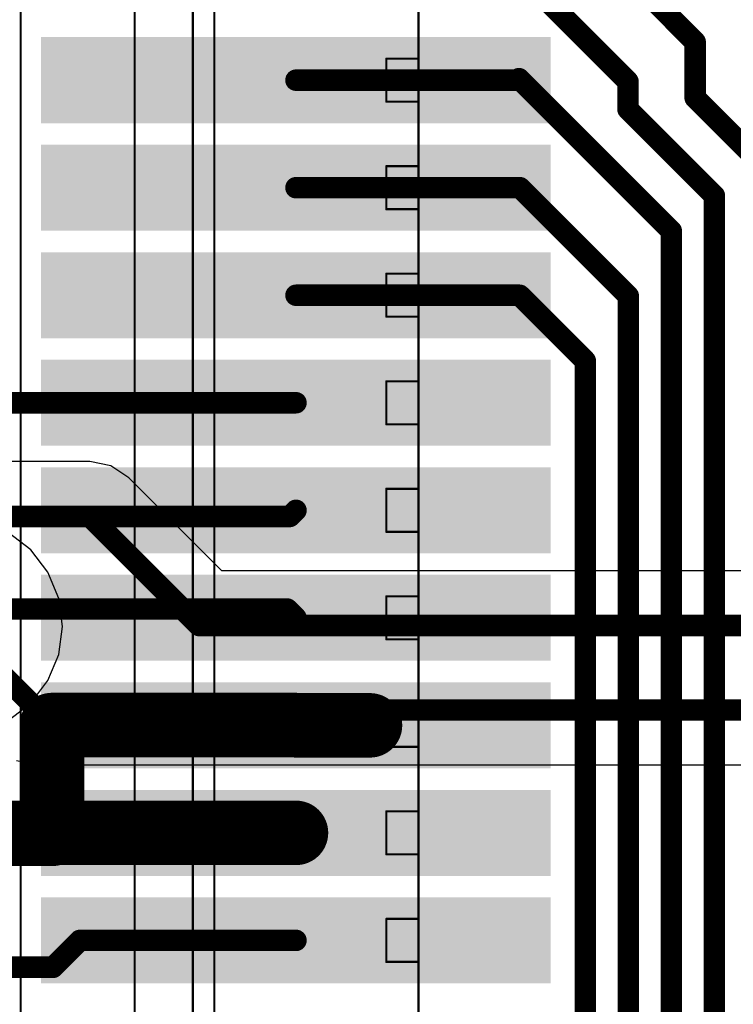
# Model space of a CAD drawing. Header units: millimetres. Extents: x 138 to 555, y 26 to 334.
# Tile 529 of 656: x 290.67 to 293.98, y 211.96 to 216.54. Entities that reach past the tile are written whole.
import ezdxf

# ---------------------------------------------------------------- set-up
doc = ezdxf.new("R2010")
doc.units = ezdxf.units.MM
for name, color, linetype in [('BottomLayer', 5, 'Continuous'), ('Mechanical20', 56, 'Continuous'), ('Mechanical27', 56, 'Continuous'), ('MidLayer1', 16, 'Continuous'), ('MidLayer2', 76, 'Continuous'), ('MidLayer3', 90, 'Continuous'), ('MidLayer4', 156, 'Continuous'), ('TopLayer', 1, 'Continuous'), ('TopPaste', 8, 'Continuous'), ('TopSolder', 216, 'Continuous')]:
    doc.layers.add(name, color=color, linetype=linetype)

# ---------------------------------------------------------------- blocks, each defined once
blk = doc.blocks.new('CON_SAMTEC_QSH_060_01_L_D_A_944')
at = {"layer": 'Mechanical20', "const_width": 0.00999998}
blk.add_lwpolyline([(20.84999894, -4.14999932), (-20.84999894, -4.14999932)], dxfattribs=at)
at = {"layer": 'Mechanical27', "const_width": 0.00999998}
for points in [[(17.99999956, -2.30000048), (2.00000108, -2.30000048)], [(9.34999908, -2.30000048), (9.14999948, -2.30000048)], [(9.14999948, -2.45000018), (9.14999948, -2.30000048)], [(9.34999908, -2.45000018), (9.34999908, -2.30000048)], [(9.85000062, -2.30000048), (9.65000102, -2.30000048)], [(9.65000102, -2.45000018), (9.65000102, -2.30000048)], [(9.85000062, -2.45000018), (9.85000062, -2.30000048)], [(10.34999962, -2.30000048), (10.15000002, -2.30000048)], [(10.15000002, -2.45000018), (10.15000002, -2.30000048)], [(10.34999962, -2.45000018), (10.34999962, -2.30000048)], [(10.85000116, -2.30000048), (10.64999902, -2.30000048)], [(10.64999902, -2.45000018), (10.64999902, -2.30000048)], [(10.85000116, -2.45000018), (10.85000116, -2.30000048)], [(11.35000016, -2.30000048), (11.15000056, -2.30000048)], [(11.15000056, -2.45000018), (11.15000056, -2.30000048)], [(11.35000016, -2.45000018), (11.35000016, -2.30000048)], [(11.84999916, -2.30000048), (11.64999956, -2.30000048)], [(11.64999956, -2.45000018), (11.64999956, -2.30000048)], [(11.84999916, -2.45000018), (11.84999916, -2.30000048)], [(12.3500007, -2.30000048), (12.1500011, -2.30000048)], [(12.1500011, -2.45000018), (12.1500011, -2.30000048)], [(12.3500007, -2.45000018), (12.3500007, -2.30000048)], [(12.8499997, -2.30000048), (12.6500001, -2.30000048)], [(12.6500001, -2.45000018), (12.6500001, -2.30000048)], [(12.8499997, -2.45000018), (12.8499997, -2.30000048)], [(13.35000124, -2.30000048), (13.1499991, -2.30000048)], [(13.1499991, -2.45000018), (13.1499991, -2.30000048)], [(13.35000124, -2.45000018), (13.35000124, -2.30000048)], [(9.34999908, -2.45000018), (9.14999948, -2.45000018)], [(9.85000062, -2.45000018), (9.65000102, -2.45000018)], [(10.34999962, -2.45000018), (10.15000002, -2.45000018)], [(10.85000116, -2.45000018), (10.64999902, -2.45000018)], [(11.35000016, -2.45000018), (11.15000056, -2.45000018)], [(11.84999916, -2.45000018), (11.64999956, -2.45000018)], [(12.3500007, -2.45000018), (12.1500011, -2.45000018)], [(12.8499997, -2.45000018), (12.6500001, -2.45000018)], [(13.35000124, -2.45000018), (13.1499991, -2.45000018)], [(20.34999994, -3.25000112), (-20.34999994, -3.25000112)], [(20.44999974, -3.35000092), (-20.44999974, -3.35000092)], [(20.63500064, -3.62000038), (-20.63500064, -3.62000038)]]:
    blk.add_lwpolyline(points, dxfattribs=at)
at = {"layer": 'Mechanical27', "const_width": 0.00499872}
for points in [[(9.14750012, -2.30000048, 1), (9.15249884, -2.30000048, 1)], [(9.14750012, -2.30000048, 1), (9.15249884, -2.30000048, 1)], [(9.34749972, -2.30000048, 1), (9.35249844, -2.30000048, 1)], [(9.34749972, -2.30000048, 1), (9.35249844, -2.30000048, 1)], [(9.64750166, -2.30000048, 1), (9.65250038, -2.30000048, 1)], [(9.64750166, -2.30000048, 1), (9.65250038, -2.30000048, 1)], [(9.84750126, -2.30000048, 1), (9.85249998, -2.30000048, 1)], [(9.84750126, -2.30000048, 1), (9.85249998, -2.30000048, 1)], [(10.14750066, -2.30000048, 1), (10.15249938, -2.30000048, 1)], [(10.14750066, -2.30000048, 1), (10.15249938, -2.30000048, 1)], [(10.34750026, -2.30000048, 1), (10.35249898, -2.30000048, 1)], [(10.34750026, -2.30000048, 1), (10.35249898, -2.30000048, 1)], [(10.64749966, -2.30000048, 1), (10.65249838, -2.30000048, 1)], [(10.64749966, -2.30000048, 1), (10.65249838, -2.30000048, 1)], [(10.8475018, -2.30000048, 1), (10.85250052, -2.30000048, 1)], [(10.8475018, -2.30000048, 1), (10.85250052, -2.30000048, 1)], [(11.1475012, -2.30000048, 1), (11.15249992, -2.30000048, 1)], [(11.1475012, -2.30000048, 1), (11.15249992, -2.30000048, 1)], [(11.3475008, -2.30000048, 1), (11.35249952, -2.30000048, 1)], [(11.3475008, -2.30000048, 1), (11.35249952, -2.30000048, 1)], [(11.6475002, -2.30000048, 1), (11.65249892, -2.30000048, 1)], [(11.6475002, -2.30000048, 1), (11.65249892, -2.30000048, 1)], [(11.8474998, -2.30000048, 1), (11.85249852, -2.30000048, 1)], [(11.8474998, -2.30000048, 1), (11.85249852, -2.30000048, 1)], [(12.14750174, -2.30000048, 1), (12.15250046, -2.30000048, 1)], [(12.14750174, -2.30000048, 1), (12.15250046, -2.30000048, 1)], [(12.34750134, -2.30000048, 1), (12.35250006, -2.30000048, 1)], [(12.34750134, -2.30000048, 1), (12.35250006, -2.30000048, 1)], [(12.64750074, -2.30000048, 1), (12.65249946, -2.30000048, 1)], [(12.64750074, -2.30000048, 1), (12.65249946, -2.30000048, 1)], [(12.84750034, -2.30000048, 1), (12.85249906, -2.30000048, 1)], [(12.84750034, -2.30000048, 1), (12.85249906, -2.30000048, 1)], [(13.14749974, -2.30000048, 1), (13.15249846, -2.30000048, 1)], [(13.14749974, -2.30000048, 1), (13.15249846, -2.30000048, 1)], [(13.34750188, -2.30000048, 1), (13.3525006, -2.30000048, 1)], [(13.34750188, -2.30000048, 1), (13.3525006, -2.30000048, 1)], [(9.14750012, -2.45000018, 1), (9.15249884, -2.45000018, 1)], [(9.14750012, -2.45000018, 1), (9.15249884, -2.45000018, 1)], [(9.34749972, -2.45000018, 1), (9.35249844, -2.45000018, 1)], [(9.34749972, -2.45000018, 1), (9.35249844, -2.45000018, 1)], [(9.64750166, -2.45000018, 1), (9.65250038, -2.45000018, 1)], [(9.64750166, -2.45000018, 1), (9.65250038, -2.45000018, 1)], [(9.84750126, -2.45000018, 1), (9.85249998, -2.45000018, 1)], [(9.84750126, -2.45000018, 1), (9.85249998, -2.45000018, 1)], [(10.14750066, -2.45000018, 1), (10.15249938, -2.45000018, 1)], [(10.14750066, -2.45000018, 1), (10.15249938, -2.45000018, 1)], [(10.34750026, -2.45000018, 1), (10.35249898, -2.45000018, 1)], [(10.34750026, -2.45000018, 1), (10.35249898, -2.45000018, 1)], [(10.64749966, -2.45000018, 1), (10.65249838, -2.45000018, 1)], [(10.64749966, -2.45000018, 1), (10.65249838, -2.45000018, 1)], [(10.8475018, -2.45000018, 1), (10.85250052, -2.45000018, 1)], [(10.8475018, -2.45000018, 1), (10.85250052, -2.45000018, 1)], [(11.1475012, -2.45000018, 1), (11.15249992, -2.45000018, 1)], [(11.1475012, -2.45000018, 1), (11.15249992, -2.45000018, 1)], [(11.3475008, -2.45000018, 1), (11.35249952, -2.45000018, 1)], [(11.3475008, -2.45000018, 1), (11.35249952, -2.45000018, 1)], [(11.6475002, -2.45000018, 1), (11.65249892, -2.45000018, 1)], [(11.6475002, -2.45000018, 1), (11.65249892, -2.45000018, 1)], [(11.8474998, -2.45000018, 1), (11.85249852, -2.45000018, 1)], [(11.8474998, -2.45000018, 1), (11.85249852, -2.45000018, 1)], [(12.14750174, -2.45000018, 1), (12.15250046, -2.45000018, 1)], [(12.14750174, -2.45000018, 1), (12.15250046, -2.45000018, 1)], [(12.34750134, -2.45000018, 1), (12.35250006, -2.45000018, 1)], [(12.34750134, -2.45000018, 1), (12.35250006, -2.45000018, 1)], [(12.64750074, -2.45000018, 1), (12.65249946, -2.45000018, 1)], [(12.64750074, -2.45000018, 1), (12.65249946, -2.45000018, 1)], [(12.84750034, -2.45000018, 1), (12.85249906, -2.45000018, 1)], [(12.84750034, -2.45000018, 1), (12.85249906, -2.45000018, 1)], [(13.14749974, -2.45000018, 1), (13.15249846, -2.45000018, 1)], [(13.14749974, -2.45000018, 1), (13.15249846, -2.45000018, 1)], [(13.34750188, -2.45000018, 1), (13.3525006, -2.45000018, 1)], [(13.34750188, -2.45000018, 1), (13.3525006, -2.45000018, 1)]]:
    blk.add_lwpolyline(points, format="xyb", close=True, dxfattribs=at)
at = {"layer": 'TopLayer'}
for points in [[(9.39999898, -4.00499834), (9.39999898, -1.73500034), (9.099999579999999, -4.00499834), (9.099999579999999, -1.73500034)], [(9.900000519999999, -4.00499834), (9.900000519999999, -1.73500034), (9.60000112, -4.00499834), (9.60000112, -1.73500034)], [(10.39999952, -4.00499834), (10.39999952, -1.73500034), (10.10000012, -4.00499834), (10.10000012, -1.73500034)], [(10.89999852, -4.00499834), (10.89999852, -1.73500034), (10.59999912, -4.00499834), (10.59999912, -1.73500034)], [(11.40000006, -4.00499834), (11.40000006, -1.73500034), (11.10000066, -4.00499834), (11.10000066, -1.73500034)], [(11.89999906, -4.00499834), (11.89999906, -1.73500034), (11.59999966, -4.00499834), (11.59999966, -1.73500034)], [(12.4000006, -4.00499834), (12.4000006, -1.73500034), (12.1000012, -4.00499834), (12.1000012, -1.73500034)], [(12.8999996, -4.00499834), (12.8999996, -1.73500034), (12.6000002, -4.00499834), (12.6000002, -1.73500034)], [(13.3999986, -4.00499834), (13.3999986, -1.73500034), (13.0999992, -4.00499834), (13.0999992, -1.73500034)]]:
    blk.add_solid(points, dxfattribs=at)
at = {"layer": 'TopPaste'}
for points in [[(9.39999898, -4.00499834), (9.39999898, -1.73500034), (9.099999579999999, -4.00499834), (9.099999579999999, -1.73500034)], [(9.900000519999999, -4.00499834), (9.900000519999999, -1.73500034), (9.60000112, -4.00499834), (9.60000112, -1.73500034)], [(10.39999952, -4.00499834), (10.39999952, -1.73500034), (10.10000012, -4.00499834), (10.10000012, -1.73500034)], [(10.89999852, -4.00499834), (10.89999852, -1.73500034), (10.59999912, -4.00499834), (10.59999912, -1.73500034)], [(11.40000006, -4.00499834), (11.40000006, -1.73500034), (11.10000066, -4.00499834), (11.10000066, -1.73500034)], [(11.89999906, -4.00499834), (11.89999906, -1.73500034), (11.59999966, -4.00499834), (11.59999966, -1.73500034)], [(12.4000006, -4.00499834), (12.4000006, -1.73500034), (12.1000012, -4.00499834), (12.1000012, -1.73500034)], [(12.8999996, -4.00499834), (12.8999996, -1.73500034), (12.6000002, -4.00499834), (12.6000002, -1.73500034)], [(13.3999986, -4.00499834), (13.3999986, -1.73500034), (13.0999992, -4.00499834), (13.0999992, -1.73500034)]]:
    blk.add_solid(points, dxfattribs=at)
at = {"layer": 'TopSolder'}
for points in [[(9.449998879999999, -4.05499824), (9.449998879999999, -1.68500044), (9.049999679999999, -4.05499824), (9.049999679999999, -1.68500044)], [(9.95000042, -4.05499824), (9.95000042, -1.68500044), (9.550001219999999, -4.05499824), (9.550001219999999, -1.68500044)], [(10.44999942, -4.05499824), (10.44999942, -1.68500044), (10.05000022, -4.05499824), (10.05000022, -1.68500044)], [(10.94999842, -4.05499824), (10.94999842, -1.68500044), (10.54999922, -4.05499824), (10.54999922, -1.68500044)], [(11.44999996, -4.05499824), (11.44999996, -1.68500044), (11.05000076, -4.05499824), (11.05000076, -1.68500044)], [(11.94999896, -4.05499824), (11.94999896, -1.68500044), (11.54999976, -4.05499824), (11.54999976, -1.68500044)], [(12.4500005, -4.05499824), (12.4500005, -1.68500044), (12.0500013, -4.05499824), (12.0500013, -1.68500044)], [(12.9499995, -4.05499824), (12.9499995, -1.68500044), (12.5500003, -4.05499824), (12.5500003, -1.68500044)], [(13.4499985, -4.05499824), (13.4499985, -1.68500044), (13.0499993, -4.05499824), (13.0499993, -1.68500044)]]:
    blk.add_solid(points, dxfattribs=at)

msp = doc.modelspace()

# ---------------------------------------------------------------- linework, layer by layer
at = {"layer": 'BottomLayer'}
for p, q in [((290.99256508, 214.4834928), (289.77715476, 214.4834928)), ((291.09011124, 214.46408974), (290.99256508, 214.4834928)), ((291.17280348, 214.40883458), (291.09011124, 214.46408974)), ((291.60536802, 213.97627258), (291.17280348, 214.40883458)), ((300.093507, 213.97627258), (291.60536802, 213.97627258)), ((290.65149388, 213.09331016), (290.74904004, 213.0739071)), ((290.74904004, 213.0739071), (300.13555416, 213.0739071))]:
    msp.add_line(p, q, dxfattribs=at)
at = {"layer": 'BottomLayer', "const_width": 0.0999998}
for points in [[(289.34250742, 214.22859618), (290.99256508, 214.22859618)], [(290.99256508, 214.22859618), (291.4997853, 213.72137596)], [(290.3604556, 213.71738816), (290.74904004, 213.32880372)], [(291.4997853, 213.72137596), (300.19908718, 213.72137596)], [(290.74904004, 213.32880372), (300.30714386, 213.32880372)]]:
    msp.add_lwpolyline(points, dxfattribs=at)
at = {"layer": 'BottomLayer', "const_width": 0.0499999}
for points in [[(290.9675664, 214.22859618, 1), (291.01756376, 214.22859618, 1)], [(290.9675664, 214.22859618, 1), (291.01756376, 214.22859618, 1)], [(291.47478662, 213.72137596, 1), (291.52478398, 213.72137596, 1)], [(291.47478662, 213.72137596, 1), (291.52478398, 213.72137596, 1)], [(290.72404136, 213.32880372, 1), (290.77403872, 213.32880372, 1)], [(290.72404136, 213.32880372, 1), (290.77403872, 213.32880372, 1)]]:
    msp.add_lwpolyline(points, format="xyb", close=True, dxfattribs=at)
at = {"layer": 'MidLayer1'}
for p, q in [((290.7170589, 214.07399146), (290.61261156, 214.15413608)), ((290.79720352, 213.96954412), (290.7170589, 214.07399146)), ((290.84758696, 213.84791368), (290.79720352, 213.96954412)), ((290.86477006, 213.71738816), (290.84758696, 213.84791368)), ((290.84758696, 213.58686264), (290.86477006, 213.71738816)), ((290.79720352, 213.4652322), (290.84758696, 213.58686264)), ((290.7170589, 213.36078486), (290.79720352, 213.4652322)), ((290.61261156, 213.28064024), (290.7170589, 213.36078486))]:
    msp.add_line(p, q, dxfattribs=at)
at = {"layer": 'MidLayer2'}
for p, q in [((290.7170589, 214.07399146), (290.61261156, 214.15413608)), ((290.79720352, 213.96954412), (290.7170589, 214.07399146)), ((290.84758696, 213.84791368), (290.79720352, 213.96954412)), ((290.86477006, 213.71738816), (290.84758696, 213.84791368)), ((290.84758696, 213.58686264), (290.86477006, 213.71738816)), ((290.79720352, 213.4652322), (290.84758696, 213.58686264)), ((290.7170589, 213.36078486), (290.79720352, 213.4652322)), ((290.61261156, 213.28064024), (290.7170589, 213.36078486))]:
    msp.add_line(p, q, dxfattribs=at)
at = {"layer": 'MidLayer3'}
for p, q in [((290.7170589, 214.07399146), (290.61261156, 214.15413608)), ((290.79720352, 213.96954412), (290.7170589, 214.07399146)), ((290.84758696, 213.84791368), (290.79720352, 213.96954412)), ((290.86477006, 213.71738816), (290.84758696, 213.84791368)), ((290.84758696, 213.58686264), (290.86477006, 213.71738816)), ((290.79720352, 213.4652322), (290.84758696, 213.58686264)), ((290.7170589, 213.36078486), (290.79720352, 213.4652322)), ((290.61261156, 213.28064024), (290.7170589, 213.36078486))]:
    msp.add_line(p, q, dxfattribs=at)
at = {"layer": 'MidLayer4'}
for p, q in [((290.7170589, 214.07399146), (290.61261156, 214.15413608)), ((290.79720352, 213.96954412), (290.7170589, 214.07399146)), ((290.84758696, 213.84791368), (290.79720352, 213.96954412)), ((290.86477006, 213.71738816), (290.84758696, 213.84791368)), ((290.84758696, 213.58686264), (290.86477006, 213.71738816)), ((290.79720352, 213.4652322), (290.84758696, 213.58686264)), ((290.7170589, 213.36078486), (290.79720352, 213.4652322)), ((290.61261156, 213.28064024), (290.7170589, 213.36078486))]:
    msp.add_line(p, q, dxfattribs=at)
at = {"layer": 'TopLayer'}
for points, const_width in [([(292.9844661, 217.25738616), (293.8066768, 216.43517546)], 0.0999998), ([(292.98838532, 216.75736176), (293.49413996, 216.25160712)], 0.0999998), ([(293.8066768, 216.1754122), (293.8066768, 216.43517546)], 0.0999998), ([(291.95046512, 216.25738816), (292.98731344, 216.25738816)], 0.0999998), ([(292.98731344, 216.25738816), (292.98731344, 216.26448492)], 0.0999998), ([(292.98731344, 216.26448492), (293.695755, 215.55604336)], 0.0999998), ([(293.49413996, 216.12266402), (293.49413996, 216.25160712)], 0.0999998), ([(293.8066768, 216.1754122), (294.0957542, 215.8863348)], 0.0999998), ([(293.49413996, 216.12266402), (293.8957546, 215.72104938)], 0.0999998), ([(291.95046512, 215.75736376), (292.99204292, 215.75736376)], 0.0999998), ([(292.99204292, 215.75736376), (293.4957554, 215.25365128)], 0.0999998), ([(293.8957546, 204.4831699), (293.8957546, 215.72104938)], 0.0999998), ([(293.695755, 204.14702376), (293.695755, 215.55604336)], 0.0999998), ([(291.95046512, 215.25739016), (292.99080594, 215.25739016)], 0.0999998), ([(292.99080594, 215.25739016), (293.2957558, 214.9524403)], 0.0999998), ([(293.4957554, 203.72285646), (293.4957554, 215.25365128)], 0.0999998), ([(293.2957558, 190.62062206), (293.2957558, 214.9524403)], 0.0999998), ([(290.27722996, 214.75736576), (291.95046512, 214.75736576)], 0.0999998), ([(289.34250742, 214.22859618), (291.92166914, 214.22859618)], 0.0999998), ([(291.92166914, 214.22859618), (291.95046512, 214.25739216)], 0.0999998), ([(290.44138254, 213.7983151), (291.90951778, 213.7983151)], 0.0999998), ([(291.90951778, 213.7983151), (291.95046512, 213.75736776)], 0.0999998), ([(290.81576584, 212.75736976), (290.81576584, 213.25884196)], 0.2999994), ([(290.81576584, 213.25884196), (291.94901732, 213.25884196)], 0.2999994), ([(291.94901732, 213.25884196), (291.95046512, 213.25739416)], 0.2999994), ([(291.95046512, 213.25739416), (292.29465036, 213.25739416)], 0.2999994), ([(290.3895894, 212.75278252), (290.81576584, 212.75278252)], 0.2999994), ([(290.39417664, 212.75736976), (290.81576584, 212.75736976)], 0.2999994), ([(290.81576584, 212.75736976), (291.95046512, 212.75736976)], 0.2999994), ([(290.81576584, 212.75278252), (290.81576584, 212.75736976)], 0.2999994), ([(290.81989334, 212.13180586), (290.94543792, 212.25739616)], 0.0999998), ([(290.94543792, 212.25739616), (291.95046512, 212.25739616)], 0.0999998), ([(285.7894716, 212.13310126), (290.81859794, 212.13310126)], 0.0999998)]:
    msp.add_lwpolyline(points, dxfattribs=dict(at, const_width=const_width))
for points, const_width in [([(293.78167812, 216.43517546, 1), (293.83167548, 216.43517546, 1)], 0.0499999), ([(293.78167812, 216.43517546, 1), (293.83167548, 216.43517546, 1)], 0.0499999), ([(291.92546644, 216.25738816, 1), (291.9754638, 216.25738816, 1)], 0.0499999), ([(292.96231476, 216.26448492, 1), (293.01231212, 216.26448492, 1)], 0.0499999), ([(292.96231476, 216.26448492, 1), (293.01231212, 216.26448492, 1)], 0.0499999), ([(292.96231476, 216.25738816, 1), (293.01231212, 216.25738816, 1)], 0.0499999), ([(292.96231476, 216.25738816, 1), (293.01231212, 216.25738816, 1)], 0.0499999), ([(293.46914128, 216.25160712, 1), (293.51913864, 216.25160712, 1)], 0.0499999), ([(293.46914128, 216.25160712, 1), (293.51913864, 216.25160712, 1)], 0.0499999), ([(293.78167812, 216.1754122, 1), (293.83167548, 216.1754122, 1)], 0.0499999), ([(293.78167812, 216.1754122, 1), (293.83167548, 216.1754122, 1)], 0.0499999), ([(293.46914128, 216.12266402, 1), (293.51913864, 216.12266402, 1)], 0.0499999), ([(293.46914128, 216.12266402, 1), (293.51913864, 216.12266402, 1)], 0.0499999), ([(291.92546644, 215.75736376, 1), (291.9754638, 215.75736376, 1)], 0.0499999), ([(292.96704424, 215.75736376, 1), (293.0170416, 215.75736376, 1)], 0.0499999), ([(292.96704424, 215.75736376, 1), (293.0170416, 215.75736376, 1)], 0.0499999), ([(293.87075592, 215.72104938, 1), (293.92075328, 215.72104938, 1)], 0.0499999), ([(293.87075592, 215.72104938, 1), (293.92075328, 215.72104938, 1)], 0.0499999), ([(293.67075632, 215.55604336, 1), (293.72075368, 215.55604336, 1)], 0.0499999), ([(293.67075632, 215.55604336, 1), (293.72075368, 215.55604336, 1)], 0.0499999), ([(291.92546644, 215.25739016, 1), (291.9754638, 215.25739016, 1)], 0.0499999), ([(292.96580726, 215.25739016, 1), (293.01580462, 215.25739016, 1)], 0.0499999), ([(292.96580726, 215.25739016, 1), (293.01580462, 215.25739016, 1)], 0.0499999), ([(293.47075672, 215.25365128, 1), (293.52075408, 215.25365128, 1)], 0.0499999), ([(293.47075672, 215.25365128, 1), (293.52075408, 215.25365128, 1)], 0.0499999), ([(293.27075712, 214.9524403, 1), (293.32075448, 214.9524403, 1)], 0.0499999), ([(293.27075712, 214.9524403, 1), (293.32075448, 214.9524403, 1)], 0.0499999), ([(291.92546644, 214.75736576, 1), (291.9754638, 214.75736576, 1)], 0.0499999), ([(291.89667046, 214.22859618, 1), (291.94666782, 214.22859618, 1)], 0.0499999), ([(291.89667046, 214.22859618, 1), (291.94666782, 214.22859618, 1)], 0.0499999), ([(291.92546644, 214.25739216, 1), (291.9754638, 214.25739216, 1)], 0.0499999), ([(291.8845191, 213.7983151, 1), (291.93451646, 213.7983151, 1)], 0.0499999), ([(291.8845191, 213.7983151, 1), (291.93451646, 213.7983151, 1)], 0.0499999), ([(291.92546644, 213.75736776, 1), (291.9754638, 213.75736776, 1)], 0.0499999), ([(290.74076726, 213.25884196, 1), (290.89076442, 213.25884196, 1)], 0.1499997), ([(290.74076726, 213.25884196, 1), (290.89076442, 213.25884196, 1)], 0.1499997), ([(291.87401874, 213.25884196, 1), (292.0240159, 213.25884196, 1)], 0.1499997), ([(291.87401874, 213.25884196, 1), (292.0240159, 213.25884196, 1)], 0.1499997), ([(291.87546654, 213.25739416, 1), (292.0254637, 213.25739416, 1)], 0.1499997), ([(291.87546654, 213.25739416, 1), (292.0254637, 213.25739416, 1)], 0.1499997), ([(292.21965178, 213.25739416, 1), (292.36964894, 213.25739416, 1)], 0.1499997), ([(290.74076726, 212.75736976, 1), (290.89076442, 212.75736976, 1)], 0.1499997), ([(290.74076726, 212.75736976, 1), (290.89076442, 212.75736976, 1)], 0.1499997), ([(290.74076726, 212.75736976, 1), (290.89076442, 212.75736976, 1)], 0.1499997), ([(290.74076726, 212.75736976, 1), (290.89076442, 212.75736976, 1)], 0.1499997), ([(290.74076726, 212.75278252, 1), (290.89076442, 212.75278252, 1)], 0.1499997), ([(290.74076726, 212.75278252, 1), (290.89076442, 212.75278252, 1)], 0.1499997), ([(291.87546654, 212.75736976, 1), (292.0254637, 212.75736976, 1)], 0.1499997), ([(290.92043924, 212.25739616, 1), (290.9704366, 212.25739616, 1)], 0.0499999), ([(290.92043924, 212.25739616, 1), (290.9704366, 212.25739616, 1)], 0.0499999), ([(291.92546644, 212.25739616, 1), (291.9754638, 212.25739616, 1)], 0.0499999), ([(290.79359926, 212.13310126, 1), (290.84359662, 212.13310126, 1)], 0.0499999), ([(290.79489466, 212.13180586, 1), (290.84489202, 212.13180586, 1)], 0.0499999)]:
    msp.add_lwpolyline(points, format="xyb", close=True, dxfattribs=dict(at, const_width=const_width))

# ---------------------------------------------------------------- block references
at = {"rotation": 270}
msp.add_blockref('CON_SAMTEC_QSH_060_01_L_D_A_944', (294.82045684, 225.50738744), dxfattribs=at)

doc.saveas('drawing.dxf')
